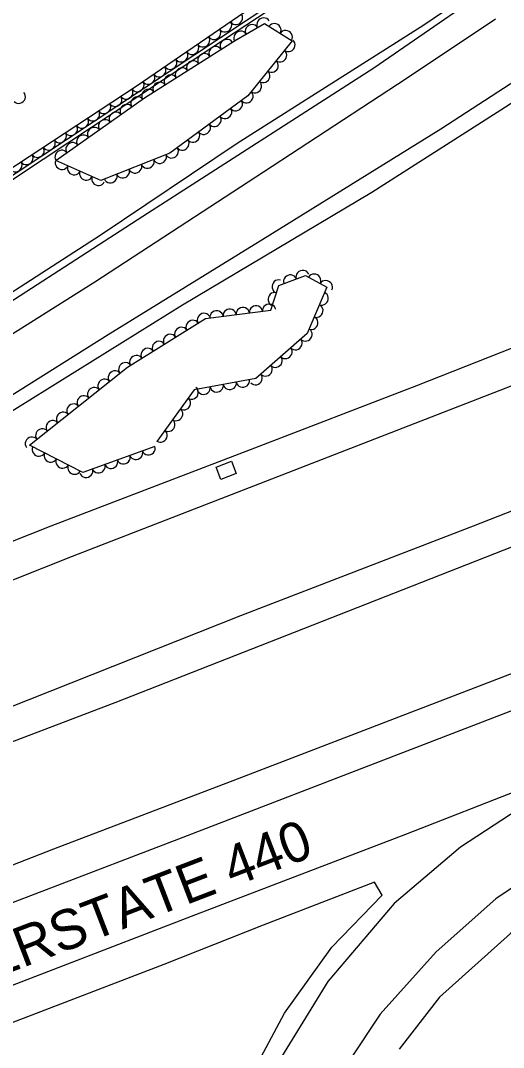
# Model space of a CAD drawing. Extents: x 1722896 to 1754269, y 648279 to 666297.
# Drawn here: x 1746413.1 to 1746558.8, y 652107.5 to 652417 of the extents above; entities that cross this region are included whole.
import ezdxf

# ---------------------------------------------------------------- set-up
doc = ezdxf.new("R2010")
doc.units = 0
for name, color, linetype in [('DESIGN - SCRATCH - User 1', 7, 'Continuous'), ('DESIGN - SHEET - Linework', 7, 'Continuous'), ('SURVEY - CENTERLINE - Preliminary Text', 7, 'Continuous'), ('SURVEY - DRAINAGE - Natural Features', 7, 'Continuous'), ('SURVEY - VEGETATION - Features with Text', 7, 'Continuous')]:
    doc.layers.add(name, color=color, linetype=linetype)

msp = doc.modelspace()

# ---------------------------------------------------------------- linework, layer by layer
at = {"layer": 'DESIGN - SCRATCH - User 1'}
msp.add_lwpolyline([(1746254.63, 652266.66), (1746272.68, 652277.62), (1746301.79, 652297.45), (1746365.55, 652340.62), (1746535.12, 652452.81), (1746556.53, 652467.13), (1746557.37, 652465.52), (1746525.95, 652445.07), (1746470.89, 652408.84), (1746412.86, 652370.38), (1746365.97, 652338.73), (1746303.37, 652296.51), (1746255.35, 652265.51)], dxfattribs=at)
at = {"layer": 'SURVEY - CENTERLINE - Preliminary Text'}
for points in [[(1746528.23, 652849.84), (1746542.4, 652812.83), (1746564.66, 652754.31), (1746579.51, 652712.41), (1746593.95, 652674.79), (1746602.62, 652648.87), (1746611.24, 652619.88), (1746618.27, 652593.56), (1746622.54, 652574.95), (1746626.35, 652548.79), (1746626.38, 652531.82), (1746623.44, 652512.34), (1746615.15, 652498.88), (1746604.06, 652478.84), (1746584.34, 652453.36), (1746569.05, 652438.87), (1746550.03, 652423.7), (1746519.72, 652402.67), (1746450, 652357.92), (1746392.69, 652320.98), (1746303.48, 652264.06)], [(1746270.28, 652217.5), (1746317.59, 652246.05), (1746379.4, 652284.62), (1746439.6, 652322.45), (1746486.26, 652351.12), (1746539.87, 652384.42), (1746575.95, 652407.84), (1746594.05, 652422.53), (1746609.48, 652438.85), (1746620.92, 652454.19), (1746630.09, 652468.98), (1746642.78, 652496.42), (1746646.81, 652508.01), (1746649.83, 652522.03), (1746651.59, 652540.89), (1746658.66, 652522.51), (1746671.76, 652487.14), (1746684.99, 652451.79), (1746693.9, 652427.41)], [(1746271.55, 652212.34), (1746297.16, 652227.77), (1746337.7, 652253.06), (1746375.67, 652277.41), (1746403.05, 652294.81), (1746462, 652331.31), (1746519.05, 652365.34), (1746560.47, 652391.72), (1746585.89, 652410.14), (1746601.41, 652423.88), (1746614.34, 652437.98), (1746626.46, 652455.38), (1746635.92, 652471.13), (1746646.83, 652496.36), (1746648.26, 652496.99)], [(1746260.49, 652242.81), (1746266.04, 652251.2), (1746267.35, 652258.37), (1746264.41, 652266.41), (1746272.46, 652271.02), (1746280.96, 652264.28), (1746288.79, 652263.52), (1746298.13, 652265.17), (1746304.26, 652267.12), (1746325.81, 652280.55), (1746347.66, 652294.95), (1746385.73, 652319.18), (1746437.17, 652352.33), (1746478.45, 652380.12), (1746534.8, 652415.72), (1746547.53, 652424.49)], [(1746265.06, 652230.94), (1746290.44, 652246.49), (1746338.4, 652276.51), (1746388.45, 652308.59), (1746435.51, 652338.31), (1746486.41, 652371.45), (1746529.49, 652399.52), (1746556.41, 652417.54)], [(1746272.85, 652206.38), (1746320.87, 652225.06), (1746370.66, 652244.25), (1746422.39, 652264.69), (1746482.52, 652287.72), (1746532.62, 652307), (1746591.28, 652330.18), (1746662.63, 652357.84), (1746694.58, 652370.35)], [(1746698.27, 652360.32), (1746660.9, 652345.69), (1746571.62, 652310.92), (1746485.23, 652277.43), (1746428.75, 652255.52), (1746368.19, 652231.46), (1746311.5, 652209.49), (1746276.71, 652196.58)], [(1746288.82, 652162.94), (1746336.86, 652181.83), (1746409.47, 652209.88), (1746479.56, 652237.72), (1746549.71, 652264.77), (1746629.78, 652296.04), (1746676.69, 652314.28), (1746710.32, 652327.55)], [(1746713.9, 652317.82), (1746668.26, 652300.03), (1746613.85, 652278.97), (1746553.3, 652255.16), (1746498.51, 652233.72), (1746441.59, 652211.41), (1746380.73, 652188.24), (1746291.6, 652153.59)], [(1746303.01, 652121.12), (1746374.45, 652148.37), (1746423.19, 652167.38), (1746478.54, 652188.47), (1746543.77, 652213.44), (1746579.47, 652227.28), (1746631.49, 652247.23), (1746672.95, 652263.22), (1746726.32, 652284.06)], [(1746306.63, 652111.37), (1746380.97, 652139.87), (1746460.88, 652170.37), (1746529.75, 652196.9), (1746591.92, 652220.86), (1746683.74, 652256.36), (1746729.91, 652274.31)], [(1746742.11, 652241.12), (1746700.52, 652224.8), (1746640.12, 652199.38), (1746606.95, 652182.76), (1746577.5, 652166.44), (1746556.48, 652152.25), (1746538.45, 652136.35), (1746521.63, 652117.55), (1746512.41, 652103.73)], [(1746745.76, 652231.23), (1746701.15, 652213.86), (1746654.22, 652193.68), (1746611.94, 652173.77), (1746579.87, 652155.55), (1746560.95, 652141.8), (1746539.52, 652122.62), (1746527.31, 652106.99)], [(1746314.05, 652089.26), (1746399.62, 652122.05), (1746466.05, 652147.53), (1746529.39, 652171.84), (1746600.28, 652199.56), (1746573.39, 652185.81), (1746545.8, 652167.88), (1746525.86, 652150.85), (1746505.79, 652127.43), (1746488.32, 652098.93)], [(1746481.02, 652095.83), (1746492.72, 652117.87), (1746507, 652137.73), (1746522.23, 652153.38), (1746519.86, 652157.34), (1746486.34, 652144.4), (1746456.41, 652132.52), (1746409.2, 652114.44), (1746364.29, 652097.56)]]:
    msp.add_lwpolyline(points, dxfattribs=at)
at = {"layer": 'SURVEY - DRAINAGE - Natural Features'}
msp.add_line((1746475.17, 652281.43), (1746475.17, 652281.43), dxfattribs=at)
msp.add_lwpolyline([(1746473.57, 652278.66), (1746472.12, 652282.38), (1746476.78, 652284.2), (1746478.23, 652280.47), (1746473.57, 652278.66)], dxfattribs=at)
at = {"layer": 'SURVEY - VEGETATION - Features with Text'}
for points in [[(1746482.72, 652420.84), (1746448, 652397.18), (1746404.78, 652368.82), (1746373.11, 652347.65), (1746329.97, 652318.81), (1746298.53, 652296.64), (1746253.04, 652267.2)], [(1746477.71, 652410.92), (1746486.68, 652416.12), (1746495.11, 652410.95), (1746481.69, 652394.38), (1746458.17, 652377.04), (1746437.37, 652368.85), (1746423.82, 652374.84), (1746450.56, 652393.71), (1746478.46, 652411.46)], [(1746453.66, 652288.65), (1746431.97, 652280.84), (1746415.85, 652289.04), (1746445.43, 652312.59), (1746468.96, 652327.24), (1746488.63, 652329.72), (1746491.01, 652337.19), (1746499.07, 652340.18), (1746505.51, 652336.65), (1746499.6, 652322.73), (1746484.07, 652309.12), (1746465.47, 652305.69), (1746454.21, 652290.17)]]:
    msp.add_lwpolyline(points, dxfattribs=at)
for centre, major_axis in [((1746478.18, 652417.74), (-1.65, -1.13)), ((1746486.37, 652415.93), (1.73, 1)), ((1746471.57, 652413.24), (-1.65, -1.13)), ((1746474.87, 652415.49), (-1.65, -1.13)), ((1746479.44, 652411.93), (1.73, 1)), ((1746482.91, 652413.93), (1.73, 1)), ((1746489.78, 652414.21), (1.71, -1.04)), ((1746493.19, 652412.12), (1.71, -1.04)), ((1746468.26, 652410.98), (-1.65, -1.13)), ((1746475.3, 652409.45), (1.69, 1.07)), ((1746494.01, 652409.59), (-1.26, -1.55)), ((1746461.65, 652406.48), (-1.65, -1.13)), ((1746464.95, 652408.73), (-1.65, -1.13)), ((1746471.93, 652407.3), (1.69, 1.07)), ((1746491.49, 652406.48), (-1.26, -1.55)), ((1746458.34, 652404.23), (-1.65, -1.13)), ((1746465.17, 652403.01), (1.69, 1.07)), ((1746468.55, 652405.15), (1.69, 1.07)), ((1746488.97, 652403.37), (-1.26, -1.55)), ((1746455.04, 652401.97), (-1.65, -1.13)), ((1746461.8, 652400.86), (1.69, 1.07)), ((1746486.45, 652400.26), (-1.26, -1.55)), ((1746448.43, 652397.47), (-1.65, -1.13)), ((1746451.73, 652399.72), (-1.65, -1.13)), ((1746455.05, 652396.57), (1.69, 1.07)), ((1746458.42, 652398.71), (1.69, 1.07)), ((1746483.93, 652397.16), (-1.26, -1.55)), ((1746412.69, 652393.97), (-1.46, -1.36)), ((1746445.09, 652395.27), (-1.67, -1.1)), ((1746451.67, 652394.42), (1.69, 1.07)), ((1746481.34, 652394.13), (-1.61, -1.19)), ((1746438.4, 652390.88), (-1.67, -1.1)), ((1746441.74, 652393.07), (-1.67, -1.1)), ((1746445.1, 652389.86), (1.63, 1.15)), ((1746448.37, 652392.17), (1.63, 1.15)), ((1746478.12, 652391.75), (-1.61, -1.19)), ((1746435.05, 652388.68), (-1.67, -1.1)), ((1746441.83, 652387.55), (1.63, 1.15)), ((1746474.9, 652389.38), (-1.61, -1.19)), ((1746431.71, 652386.49), (-1.67, -1.1)), ((1746438.57, 652385.25), (1.63, 1.15)), ((1746468.46, 652384.63), (-1.61, -1.19)), ((1746471.68, 652387.01), (-1.61, -1.19)), ((1746425.02, 652382.1), (-1.67, -1.1)), ((1746428.37, 652384.3), (-1.67, -1.1)), ((1746432.03, 652380.63), (1.63, 1.15)), ((1746435.3, 652382.94), (1.63, 1.15)), ((1746465.24, 652382.26), (-1.61, -1.19)), ((1746421.68, 652379.91), (-1.67, -1.1)), ((1746428.76, 652378.33), (1.63, 1.15)), ((1746462.02, 652379.88), (-1.61, -1.19)), ((1746414.99, 652375.52), (-1.67, -1.1)), ((1746418.33, 652377.71), (-1.67, -1.1)), ((1746425.49, 652376.02), (1.63, 1.15)), ((1746455.18, 652375.87), (-1.86, -0.73)), ((1746458.8, 652377.51), (-1.61, -1.19)), ((1746411.64, 652373.33), (-1.67, -1.1)), ((1746425.61, 652374.05), (-1.83, 0.81)), ((1746447.74, 652372.94), (-1.86, -0.73)), ((1746451.46, 652374.4), (-1.86, -0.73)), ((1746429.27, 652372.43), (-1.83, 0.81)), ((1746432.93, 652370.82), (-1.83, 0.81)), ((1746440.29, 652370), (-1.86, -0.73)), ((1746444.02, 652371.47), (-1.86, -0.73)), ((1746436.59, 652369.2), (-1.83, 0.81)), ((1746494.45, 652338.47), (1.87, 0.7)), ((1746498.2, 652339.86), (1.87, 0.7)), ((1746501.76, 652338.71), (1.75, -0.96)), ((1746490.91, 652336.88), (0.61, 1.91)), ((1746505.27, 652336.78), (1.75, -0.96)), ((1746489.69, 652333.06), (0.61, 1.91)), ((1746504.06, 652333.22), (-0.78, -1.84)), ((1746476.23, 652328.16), (1.98, 0.25)), ((1746480.2, 652328.66), (1.98, 0.25)), ((1746484.17, 652329.16), (1.98, 0.25)), ((1746488.14, 652329.66), (1.98, 0.25)), ((1746502.49, 652329.54), (-0.78, -1.84)), ((1746468.39, 652326.88), (1.7, 1.06)), ((1746472.26, 652327.66), (1.98, 0.25)), ((1746500.93, 652325.86), (-0.78, -1.84)), ((1746461.6, 652322.66), (1.7, 1.06)), ((1746465, 652324.77), (1.7, 1.06)), ((1746458.2, 652320.54), (1.7, 1.06)), ((1746496.14, 652319.7), (-1.5, -1.32)), ((1746499.15, 652322.33), (-1.5, -1.32)), ((1746451.41, 652316.32), (1.7, 1.06)), ((1746454.81, 652318.43), (1.7, 1.06)), ((1746493.13, 652317.06), (-1.5, -1.32)), ((1746448.02, 652314.2), (1.7, 1.06)), ((1746490.13, 652314.42), (-1.5, -1.32)), ((1746441.55, 652309.51), (1.56, 1.25)), ((1746444.68, 652312), (1.56, 1.25)), ((1746487.12, 652311.79), (-1.5, -1.32)), ((1746438.43, 652307.02), (1.56, 1.25)), ((1746480.19, 652308.4), (-1.97, -0.36)), ((1746484.11, 652309.15), (-1.5, -1.32)), ((1746435.3, 652304.52), (1.56, 1.25)), ((1746464.86, 652304.85), (-1.17, -1.62)), ((1746468.38, 652306.23), (-1.97, -0.36)), ((1746472.32, 652306.95), (-1.97, -0.36)), ((1746476.25, 652307.68), (-1.97, -0.36)), ((1746432.17, 652302.03), (1.56, 1.25)), ((1746462.51, 652301.61), (-1.17, -1.62)), ((1746425.91, 652297.05), (1.56, 1.25)), ((1746429.04, 652299.54), (1.56, 1.25)), ((1746460.16, 652298.38), (-1.17, -1.62)), ((1746422.78, 652294.56), (1.56, 1.25)), ((1746457.81, 652295.14), (-1.17, -1.62)), ((1746419.65, 652292.07), (1.56, 1.25)), ((1746455.46, 652291.9), (-1.17, -1.62)), ((1746416.52, 652289.57), (1.56, 1.25)), ((1746418.65, 652287.61), (-1.78, 0.91)), ((1746448.01, 652286.62), (-1.88, -0.68)), ((1746451.78, 652287.97), (-1.88, -0.68)), ((1746422.21, 652285.8), (-1.78, 0.91)), ((1746425.78, 652283.99), (-1.78, 0.91)), ((1746440.49, 652283.91), (-1.88, -0.68)), ((1746444.25, 652285.26), (-1.88, -0.68)), ((1746429.34, 652282.17), (-1.78, 0.91)), ((1746432.96, 652281.19), (-1.88, -0.68)), ((1746436.72, 652282.55), (-1.88, -0.68))]:
    msp.add_ellipse(centre, major_axis=major_axis, ratio=0.940188, start_param=0, end_param=3.141593, dxfattribs=at)

# ---------------------------------------------------------------- texts
at = {"layer": 'DESIGN - SHEET - Linework'}
msp.add_text('INTERSTATE 440', height=12, rotation=20.9849, dxfattribs=at).set_placement((1746379.69, 652118.41))

doc.saveas('drawing.dxf')
